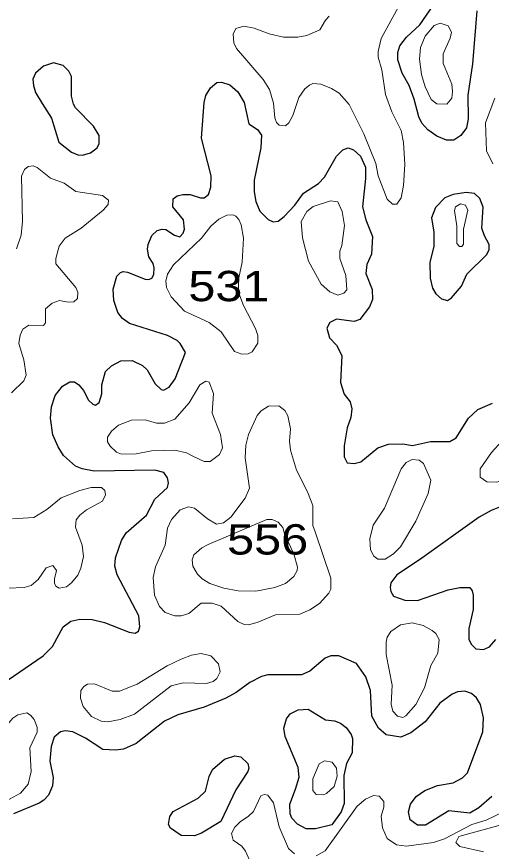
# Model space of a CAD drawing. Extents: x 577 to 602.9, y 7483.8 to 7511.6.
# Drawn here: x 594.867 to 596.121, y 7500.722 to 7502.926 of the extents above; entities that cross this region are included whole.
import ezdxf
from ezdxf.enums import TextEntityAlignment as Align

# ---------------------------------------------------------------- set-up
doc = ezdxf.new("R2010")
doc.units = 0
doc.header["$LTSCALE"] = 0.032
doc.layers.add('1', color=7, linetype='Continuous', lineweight=25)
doc.layers.add('2', color=7, linetype='Continuous', lineweight=13)
doc.layers.add('61', color=7, linetype='Continuous')

msp = doc.modelspace()

# ---------------------------------------------------------------- linework, layer by layer
at = {"layer": '1'}
for points in [[(596.0829, 7502.9419), (596.0718, 7502.8012), (596.059, 7502.7185), (596.0606, 7502.6565), (596.0559, 7502.6326), (596.0407, 7502.6127), (596.0225, 7502.6), (596.0026, 7502.6), (595.9779, 7502.6103), (595.9533, 7502.627), (595.9382, 7502.6445), (595.9302, 7502.6612), (595.9176, 7502.7082), (595.904, 7502.7439), (595.8857, 7502.7773), (595.8746, 7502.8123), (595.8746, 7502.8314), (595.8801, 7502.8489), (595.8976, 7502.8719), (595.9326, 7502.9046), (595.9676, 7502.9554)], [(595.2321, 7501.7285), (595.0722, 7501.7261), (595.0404, 7501.7325), (595.0229, 7501.7396), (594.9911, 7501.7674), (594.9768, 7501.7905), (594.9633, 7501.8223), (594.9569, 7501.8661), (594.9593, 7501.8955), (594.9688, 7501.9257), (594.9887, 7501.9503), (595.0078, 7501.9615), (595.0205, 7501.9615), (595.0317, 7501.9535), (595.0436, 7501.9392), (595.0571, 7501.9138), (595.0682, 7501.9026), (595.0754, 7501.9002), (595.0849, 7501.9074), (595.0921, 7501.9305), (595.0921, 7501.9543), (595.1024, 7501.9893), (595.1175, 7502.0044), (595.1422, 7502.0171), (595.1724, 7502.0179), (595.2002, 7502.0052), (595.2122, 7501.9933), (595.2336, 7501.9567), (595.2487, 7501.9416), (595.2551, 7501.94), (595.2702, 7501.948), (595.2861, 7501.9694), (595.3132, 7502.0394), (595.2996, 7502.0633), (595.2917, 7502.0712), (595.2662, 7502.0839), (595.1653, 7502.1157), (595.147, 7502.1293), (595.1342, 7502.1452), (595.1239, 7502.177), (595.1223, 7502.2064), (595.1319, 7502.2406), (595.1414, 7502.2509), (595.1486, 7502.2533), (595.1605, 7502.2517), (595.2066, 7502.2326), (595.2161, 7502.2318), (595.2249, 7502.2358), (595.2297, 7502.2454), (595.2305, 7502.2628), (595.2281, 7502.274), (595.2169, 7502.2923), (595.213, 7502.3121), (595.2146, 7502.3249), (595.2241, 7502.3479), (595.2384, 7502.3614), (595.2519, 7502.3654), (595.2615, 7502.3638), (595.2845, 7502.3495), (595.2988, 7502.3447), (595.3076, 7502.3543), (595.3108, 7502.3654), (595.3084, 7502.3893), (595.2798, 7502.4243), (595.2806, 7502.4449), (595.2917, 7502.4529), (595.306, 7502.4569), (595.3259, 7502.4561), (595.3529, 7502.4473), (595.3625, 7502.4473), (595.3744, 7502.4561), (595.3807, 7502.476), (595.3815, 7502.5062), (595.3561, 7502.6056), (595.3625, 7502.6994), (595.3672, 7502.7177), (595.3792, 7502.7384), (595.3959, 7502.7519), (595.4086, 7502.7527), (595.4308, 7502.7463), (595.4515, 7502.7272), (595.4682, 7502.6994), (595.4809, 7502.6429), (595.504, 7502.6278), (595.5143, 7502.6135), (595.5127, 7502.5793), (595.4945, 7502.4942), (595.4945, 7502.4632), (595.4992, 7502.4378), (595.5096, 7502.4123), (595.5318, 7502.3901), (595.5454, 7502.3845), (595.5581, 7502.3861), (595.574, 7502.398), (595.6026, 7502.4282), (595.6249, 7502.46), (595.6646, 7502.4855), (595.6805, 7502.5022), (595.7123, 7502.5579), (595.729, 7502.5746), (595.7433, 7502.5793)], [(595.7433, 7502.5793), (595.7577, 7502.5746), (595.776, 7502.5579), (595.7887, 7502.5284), (595.7887, 7502.499), (595.7815, 7502.4235), (595.7903, 7502.3893), (595.8078, 7502.3455), (595.8046, 7502.2986), (595.7927, 7502.2716), (595.7903, 7502.2477), (595.807, 7502.2056), (595.8078, 7502.1794), (595.7998, 7502.1595), (595.7736, 7502.1261), (595.7593, 7502.1213), (595.7123, 7502.1277), (595.6948, 7502.1181), (595.6869, 7502.1038), (595.694, 7502.0776), (595.7123, 7502.0585), (595.7267, 7502.0314), (595.7227, 7501.9599), (595.733, 7501.9297), (595.7481, 7501.909), (595.7529, 7501.8907), (595.7505, 7501.8676), (595.741, 7501.8406), (595.733, 7501.7929), (595.733, 7501.7635), (595.741, 7501.7476), (595.7593, 7501.746), (595.7767, 7501.7508), (595.8213, 7501.7873), (595.8499, 7501.7969), (595.8873, 7501.7985), (595.9135, 7501.7937), (595.9604, 7501.804), (596.0121, 7501.804), (596.0288, 7501.8144), (596.0614, 7501.8661), (596.0861, 7501.8891), (596.125, 7501.9058)], [(594.8281, 7501.1639), (594.937, 7501.2387), (594.9617, 7501.2633), (594.9903, 7501.315), (595.0102, 7501.3301), (595.0341, 7501.3349), (595.0667, 7501.3341), (595.0993, 7501.3261), (595.1645, 7501.3007), (595.1804, 7501.2983), (595.1891, 7501.3039), (595.1931, 7501.315), (595.1899, 7501.3436), (595.1327, 7501.4518), (595.1271, 7501.4748), (595.1287, 7501.4971), (595.1446, 7501.5432), (595.1565, 7501.5631), (595.2106, 7501.61), (595.2321, 7501.6521), (595.2662, 7501.6832), (595.2686, 7501.6951), (595.2662, 7501.7086), (595.2559, 7501.7221), (595.2321, 7501.7285)], [(596.1648, 7501.6394), (596.1211, 7501.6219), (596.0893, 7501.6044), (595.9318, 7501.4915), (595.8722, 7501.4526), (595.8563, 7501.4311), (595.8539, 7501.4192), (595.8563, 7501.408), (595.8634, 7501.3961), (595.8928, 7501.385), (595.9262, 7501.3842), (596.0073, 7501.4128), (596.0384, 7501.4192), (596.0646, 7501.4184), (596.071, 7501.4096), (596.0733, 7501.3985), (596.0733, 7501.3603), (596.0622, 7501.3102), (596.0622, 7501.2824), (596.0686, 7501.2689), (596.0805, 7501.2569)], [(596.0805, 7501.2569), (596.1004, 7501.2554), (596.1163, 7501.2617), (596.1338, 7501.2816)], [(596.1012, 7501.0749), (596.0932, 7501.1098), (596.0821, 7501.1273), (596.0694, 7501.1393), (596.0519, 7501.1448), (596.032, 7501.1432), (596.0177, 7501.1369), (595.9851, 7501.113), (595.9469, 7501.0645), (595.9087, 7501.0351), (595.8825, 7501.024), (595.8435, 7501.0295), (595.8237, 7501.047), (595.8054, 7501.0788), (595.8022, 7501.1464), (595.7903, 7501.183), (595.7648, 7501.218), (595.7187, 7501.2387), (595.6972, 7501.2387), (595.6821, 7501.2323), (595.6416, 7501.1981), (595.6201, 7501.1878), (595.531, 7501.1878), (595.5143, 7501.1838), (595.4833, 7501.1679), (595.4475, 7501.1416), (595.4197, 7501.1265), (595.3625, 7501.1027), (595.2933, 7501.0828), (595.2583, 7501.0661), (595.1828, 7501.0073), (595.1494, 7500.9922), (595.1287, 7500.989), (595.0953, 7500.9906), (595.0492, 7501.0208), (595.0158, 7501.0375), (594.9959, 7501.0399), (594.9832, 7501.0375), (594.9665, 7501.0232), (594.9585, 7500.9993), (594.9553, 7500.9603), (594.9641, 7500.9174), (594.9617, 7500.8951), (594.9514, 7500.8705), (594.9394, 7500.857), (594.9267, 7500.849), (594.8591, 7500.8212)], [(596.1226, 7500.8665), (596.0885, 7500.8371), (596.0646, 7500.8228), (596.0089, 7500.8291), (595.9477, 7500.791), (595.9262, 7500.791), (595.9072, 7500.8053), (595.9024, 7500.8268), (595.908, 7500.8466), (595.9231, 7500.8673), (595.9461, 7500.8824), (595.9795, 7500.8959), (596.0209, 7500.9031), (596.0455, 7500.9158), (596.0582, 7500.9293), (596.0988, 7501.0375), (596.1012, 7501.0749)]]:
    msp.add_lwpolyline(points, dxfattribs=at)
for points in [[(594.9346, 7502.6971), (594.9593, 7502.658), (594.9784, 7502.5944), (595.0118, 7502.5682), (595.0285, 7502.561), (595.0412, 7502.5602), (595.0627, 7502.5666), (595.0802, 7502.5801), (595.0857, 7502.5913), (595.0849, 7502.6127), (595.0706, 7502.6366), (595.0229, 7502.6851), (595.0174, 7502.6946), (595.0118, 7502.7161), (595.0118, 7502.7678), (595.0054, 7502.7821), (594.9903, 7502.7972), (594.9649, 7502.8044), (594.9386, 7502.7956), (594.9172, 7502.7773), (594.91, 7502.7614), (594.9116, 7502.7447), (594.9172, 7502.7256)], [(596.1034, 7502.3475), (596.0964, 7502.3678), (596.0996, 7502.4227), (596.0908, 7502.4457), (596.0773, 7502.4593), (596.0551, 7502.4616), (596.0209, 7502.4569), (595.9986, 7502.4473), (595.974, 7502.4219), (595.9636, 7502.3948), (595.9692, 7502.3567), (595.9692, 7502.3201), (595.9588, 7502.2772), (595.9596, 7502.2358), (595.966, 7502.2096), (595.9747, 7502.1945), (595.9899, 7502.1809), (596.0058, 7502.177), (596.0161, 7502.1833), (596.0423, 7502.2143), (596.0566, 7502.2461), (596.1099, 7502.2978), (596.1155, 7502.3113), (596.1155, 7502.3249)], [(595.6039, 7500.8864), (595.6137, 7500.9182), (595.6113, 7500.9436), (595.5764, 7501.0256), (595.5732, 7501.047), (595.5803, 7501.0717), (595.5899, 7501.0852), (595.6113, 7501.0955), (595.6376, 7501.0971), (595.6837, 7501.0693), (595.7068, 7501.0669), (595.7227, 7501.0605), (595.7378, 7501.0494), (595.7513, 7501.0303), (595.7545, 7501.02), (595.7537, 7500.9826), (595.7386, 7500.954), (595.7322, 7500.9222), (595.733, 7500.8482), (595.7251, 7500.8268), (595.7004, 7500.7918), (595.6567, 7500.7814), (595.632, 7500.7814), (595.609, 7500.7942), (595.5947, 7500.8093), (595.5899, 7500.8212), (595.5891, 7500.8466)], [(595.3661, 7500.8814), (595.376, 7500.9198), (595.3847, 7500.9381), (595.4165, 7500.9659), (595.4436, 7500.9747), (595.4595, 7500.9715), (595.4778, 7500.954), (595.4809, 7500.9413), (595.4778, 7500.9325), (595.4467, 7500.8848), (595.407, 7500.8013), (595.3561, 7500.7703), (595.337, 7500.7631), (595.302, 7500.7639), (595.2734, 7500.783), (595.2686, 7500.7926), (595.2718, 7500.814), (595.2806, 7500.8276), (595.3466, 7500.8625)]]:
    msp.add_lwpolyline(points, close=True, dxfattribs=at)
at = {"layer": '2'}
for points in [[(595.5493, 7502.6588), (595.5541, 7502.6469), (595.5613, 7502.6398), (595.5772, 7502.6374), (595.5867, 7502.6453), (595.597, 7502.6652), (595.6129, 7502.7129), (595.6288, 7502.7352), (595.6408, 7502.7455), (595.6495, 7502.7495), (595.671, 7502.7479), (595.6988, 7502.7368), (595.7195, 7502.724), (595.7457, 7502.6938), (595.7847, 7502.6167), (595.8165, 7502.538), (595.8229, 7502.5054), (595.8459, 7502.4441), (595.8602, 7502.4306), (595.8714, 7502.4314), (595.8833, 7502.4481), (595.8897, 7502.4799), (595.8928, 7502.5356), (595.8897, 7502.5936), (595.8833, 7502.6254), (595.8586, 7502.6747), (595.842, 7502.7209), (595.8324, 7502.7853), (595.8229, 7502.8187), (595.8229, 7502.8338), (595.8308, 7502.868), (595.8761, 7502.9523)], [(595.6933, 7502.9276), (595.6829, 7502.9165), (595.6686, 7502.891), (595.6344, 7502.8767), (595.6098, 7502.8719), (595.5724, 7502.8719), (595.5342, 7502.8807), (595.4945, 7502.8958), (595.4674, 7502.9006), (595.4467, 7502.895), (595.4396, 7502.8799), (595.4412, 7502.8568), (595.4483, 7502.8417), (595.5183, 7502.7598), (595.535, 7502.7336), (595.5461, 7502.6978), (595.5493, 7502.6588)], [(596.1306, 7502.7113), (596.1059, 7502.6461), (596.1091, 7502.5714), (596.1258, 7502.5372)], [(594.8535, 7501.9328), (594.8861, 7501.9647), (594.8925, 7501.9798), (594.8861, 7502.0195), (594.8734, 7502.0633), (594.8766, 7502.0847), (594.8838, 7502.1006), (594.8997, 7502.1118), (594.9386, 7502.1102), (594.9434, 7502.1173), (594.9434, 7502.1547), (594.9609, 7502.1698), (594.9808, 7502.177), (595.003, 7502.1722), (595.0181, 7502.173), (595.0277, 7502.1817), (595.0293, 7502.1984), (595.0237, 7502.2112), (594.9712, 7502.2732), (594.9704, 7502.2875), (594.98, 7502.3201), (594.9959, 7502.3416), (595.038, 7502.3678), (595.0961, 7502.4155), (595.1088, 7502.4298), (595.1104, 7502.4418), (595.0937, 7502.4537), (595.0237, 7502.464), (594.9927, 7502.4863), (594.9569, 7502.4998), (594.9219, 7502.5276), (594.9108, 7502.5324), (594.8981, 7502.5308), (594.8877, 7502.5229), (594.8798, 7502.5046), (594.883, 7502.3853), (594.879, 7502.3495), (594.8671, 7502.3129)], [(594.844, 7501.4168), (594.8869, 7501.4184), (594.906, 7501.4239), (594.9243, 7501.4398), (594.945, 7501.4708), (594.9625, 7501.4772), (594.9728, 7501.4637), (594.9673, 7501.4414), (594.9673, 7501.4303), (594.9712, 7501.4223), (594.98, 7501.4168), (594.9991, 7501.4208), (595.0126, 7501.4311), (595.0285, 7501.451), (595.0372, 7501.4701), (595.0436, 7501.5003), (595.0404, 7501.5305), (595.0229, 7501.5782), (595.0245, 7501.5973), (595.0341, 7501.61), (595.0515, 7501.6235), (595.0937, 7501.6466), (595.1024, 7501.6633), (595.1001, 7501.6752), (595.0913, 7501.6824), (595.0643, 7501.6824), (595.0341, 7501.6752), (594.9848, 7501.6553), (594.9466, 7501.6251)], [(594.9466, 7501.6251), (594.9124, 7501.6036), (594.8559, 7501.6005)], [(596.1004, 7500.721), (596.0384, 7500.7345), (596.028, 7500.7456), (596.0352, 7500.7616), (596.1409, 7500.7902), (596.1918, 7500.7981), (596.2626, 7500.8212), (596.3032, 7500.822), (596.3183, 7500.8276), (596.3525, 7500.8498), (596.3747, 7500.857), (596.3986, 7500.8586), (596.4224, 7500.8522), (596.4415, 7500.8522), (596.4733, 7500.8721), (596.4956, 7500.88), (596.529, 7500.8792), (596.5751, 7500.8522), (596.5966, 7500.8482), (596.6085, 7500.8506), (596.6204, 7500.8609)], [(595.601, 7500.7154), (595.5859, 7500.7297), (595.5605, 7500.787), (595.5461, 7500.8506), (595.531, 7500.8705), (595.5215, 7500.8721), (595.5127, 7500.8689), (595.4929, 7500.8276), (595.4794, 7500.814), (595.4587, 7500.8013), (595.4436, 7500.7862), (595.4348, 7500.7695), (595.4396, 7500.7512), (595.4619, 7500.7361), (595.4722, 7500.7226), (595.4873, 7500.6892)], [(596.1553, 7500.8276), (596.1075, 7500.8045), (596.0702, 7500.7926), (595.9978, 7500.7552), (595.9684, 7500.7456), (595.8976, 7500.7361), (595.8706, 7500.7393), (595.8467, 7500.756), (595.834, 7500.7838), (595.83, 7500.8148), (595.8372, 7500.8387), (595.8372, 7500.8538), (595.8253, 7500.8681), (595.8101, 7500.8697), (595.7887, 7500.8602), (595.7672, 7500.8411), (595.6821, 7500.7234), (595.6591, 7500.7099)]]:
    msp.add_lwpolyline(points, dxfattribs=at)
for points in [[(595.9994, 7502.79), (596.0169, 7502.7479), (596.0193, 7502.7288), (596.0169, 7502.7113), (596.0042, 7502.6946), (595.9771, 7502.6962), (595.9628, 7502.7073), (595.9469, 7502.7407), (595.9374, 7502.7733), (595.9318, 7502.8139), (595.9342, 7502.8449), (595.9469, 7502.8743), (595.9708, 7502.903), (595.9867, 7502.9093), (596.0073, 7502.9022), (596.0161, 7502.8847), (596.0129, 7502.8696), (595.9946, 7502.8282), (595.9946, 7502.8028)], [(595.7267, 7502.3217), (595.7211, 7502.3066), (595.7211, 7502.2875), (595.737, 7502.2422), (595.7394, 7502.2048), (595.7322, 7502.196), (595.7155, 7502.1905), (595.6948, 7502.1992), (595.6718, 7502.2199), (595.6384, 7502.2803), (595.6225, 7502.3424), (595.6193, 7502.3853), (595.6336, 7502.4115), (595.6511, 7502.4251), (595.6964, 7502.4402), (595.7155, 7502.437), (595.7274, 7502.4115), (595.7338, 7502.375)], [(596.0304, 7502.3726), (596.0304, 7502.3273), (596.0376, 7502.3193), (596.0439, 7502.3193), (596.0479, 7502.3257), (596.0479, 7502.3654), (596.0598, 7502.4155), (596.0535, 7502.4282), (596.0399, 7502.4322), (596.0272, 7502.4243), (596.024, 7502.4139)], [(595.4666, 7502.1634), (595.4539, 7502.196), (595.4531, 7502.2159), (595.4539, 7502.2366), (595.4634, 7502.278), (595.4666, 7502.3416), (595.4603, 7502.3766), (595.4547, 7502.3901), (595.446, 7502.3996), (595.4396, 7502.4028), (595.4229, 7502.402), (595.4014, 7502.3917), (595.3807, 7502.3726), (595.3553, 7502.3408), (595.2821, 7502.2708), (595.2662, 7502.2461), (595.2615, 7502.2279), (595.2631, 7502.2112), (595.2758, 7502.1865), (595.3108, 7502.1483), (595.376, 7502.1181), (595.4078, 7502.0935), (595.4428, 7502.0418), (595.4627, 7502.0346), (595.4786, 7502.0354), (595.4897, 7502.041), (595.5048, 7502.064), (595.5048, 7502.0839), (595.4984, 7502.103)], [(595.3346, 7501.7651), (595.3625, 7501.7515), (595.3784, 7501.7515), (595.403, 7501.7698), (595.411, 7501.7873), (595.4062, 7501.8231), (595.3839, 7501.8788), (595.3871, 7501.9313), (595.376, 7501.9607), (595.3672, 7501.9639), (595.3513, 7501.9535), (595.3227, 7501.9066), (595.2853, 7501.8629), (595.2575, 7501.8525), (595.2368, 7501.8525), (595.2066, 7501.8613), (595.1708, 7501.8605), (595.1366, 7501.8478), (595.1175, 7501.8319), (595.1072, 7501.816), (595.1072, 7501.8032), (595.1144, 7501.7921), (595.1311, 7501.7762), (595.1446, 7501.7706), (595.1828, 7501.7714), (595.2233, 7501.7794), (595.2853, 7501.781), (595.3163, 7501.7746)], [(595.6559, 7501.5655), (595.6495, 7501.5822), (595.6495, 7501.6355), (595.636, 7501.6712), (595.6066, 7501.7285), (595.5907, 7501.7818), (595.5883, 7501.8056), (595.5907, 7501.8374), (595.5835, 7501.8724), (595.5756, 7501.8859), (595.5597, 7501.8987), (595.5326, 7501.8979), (595.5135, 7501.8851), (595.5032, 7501.8732), (595.4801, 7501.8231), (595.473, 7501.7945), (595.4714, 7501.7611), (595.4825, 7501.6808), (595.4714, 7501.6545), (595.4332, 7501.6044), (595.4141, 7501.5893), (595.3951, 7501.5861), (595.3712, 7501.5997), (595.337, 7501.6283), (595.3211, 7501.6315), (595.2996, 7501.6235), (595.2766, 7501.5981), (595.2662, 7501.5758), (595.2599, 7501.5305), (595.2344, 7501.4732), (595.2281, 7501.4454), (595.2313, 7501.3985), (595.2448, 7501.3683), (595.2599, 7501.3532), (595.2853, 7501.3436), (595.302, 7501.3436), (595.3219, 7501.35), (595.3545, 7501.377), (595.3839, 7501.3778), (595.4078, 7501.3691), (595.4515, 7501.3293), (595.4682, 7501.3214), (595.4794, 7501.3206), (595.5024, 7501.3261), (595.5509, 7501.3468), (595.6153, 7501.3484), (595.6416, 7501.3595), (595.6678, 7501.3762), (595.6925, 7501.4041), (595.6972, 7501.4144), (595.6972, 7501.443)], [(596.2507, 7501.8008), (596.257, 7501.7881), (596.2586, 7501.7738), (596.2507, 7501.7579), (596.2332, 7501.7396), (596.2077, 7501.7245), (596.1362, 7501.6967), (596.1099, 7501.6975), (596.0924, 7501.7102), (596.0916, 7501.7325), (596.1219, 7501.7754), (596.1489, 7501.8048), (596.1799, 7501.8223), (596.2157, 7501.8271), (596.2372, 7501.816)], [(595.8006, 7501.5472), (595.8022, 7501.5186), (595.8109, 7501.5019), (595.8213, 7501.4939), (595.8412, 7501.4939), (595.8634, 7501.5074), (595.8817, 7501.5265), (595.9223, 7501.5941), (595.9549, 7501.6673), (595.9612, 7501.7022), (595.9421, 7501.746), (595.931, 7501.7547), (595.9127, 7501.7571), (595.8968, 7501.7492), (595.8833, 7501.7317), (595.8388, 7501.6283), (595.8093, 7501.583)], [(595.609, 7501.4724), (595.6082, 7501.4637), (595.5994, 7501.4478), (595.578, 7501.4295), (595.5493, 7501.4184), (595.4992, 7501.4088), (595.4523, 7501.4104), (595.4149, 7501.4168), (595.3776, 7501.4295), (595.3577, 7501.4414), (595.345, 7501.4541), (595.333, 7501.4748), (595.3307, 7501.4915), (595.3354, 7501.505), (595.3569, 7501.5233), (595.3736, 7501.5321), (595.5279, 7501.5981), (595.5422, 7501.5981), (595.5581, 7501.5909), (595.5708, 7501.5774), (595.5756, 7501.5575), (595.6, 7501.5079)], [(595.9223, 7501.1098), (595.896, 7501.0796), (595.8873, 7501.0756), (595.8738, 7501.0788), (595.861, 7501.0923), (595.8571, 7501.1106), (595.8594, 7501.1607), (595.8435, 7501.2418), (595.8435, 7501.2744), (595.8467, 7501.2872), (595.8563, 7501.3023), (595.8817, 7501.3198), (595.9127, 7501.3253), (595.9413, 7501.3182), (595.9652, 7501.3055), (595.9747, 7501.2975), (595.9835, 7501.2816), (595.9803, 7501.245), (595.9612, 7501.2124), (595.9453, 7501.1536)], [(595.3959, 7501.1782), (595.3863, 7501.1703), (595.3688, 7501.1655), (595.3076, 7501.1671), (595.2758, 7501.1591), (595.1788, 7501.0844), (595.1406, 7501.0701), (595.108, 7501.0637), (595.0905, 7501.0661), (595.0651, 7501.078), (595.0428, 7501.1043), (595.0356, 7501.1265), (595.0372, 7501.1472), (595.0444, 7501.1575), (595.0547, 7501.1631), (595.073, 7501.1647), (595.1199, 7501.1448), (595.139, 7501.1448), (595.1859, 7501.1639), (595.2647, 7501.2116), (595.302, 7501.2299), (595.3291, 7501.2402), (595.3545, 7501.2442), (595.38, 7501.2387), (595.4006, 7501.2172), (595.4046, 7501.1965)], [(594.8106, 7500.9945), (594.7915, 7500.9508), (594.7947, 7500.8959), (594.7971, 7500.8816), (594.805, 7500.8657), (594.8146, 7500.8586), (594.8329, 7500.8562), (594.848, 7500.8602), (594.8774, 7500.8761), (594.8973, 7500.8999), (594.9052, 7500.9325), (594.9021, 7500.9953), (594.9211, 7501.0367), (594.9219, 7501.0502), (594.914, 7501.0701), (594.9036, 7501.082), (594.8941, 7501.0876), (594.8702, 7501.0828), (594.8575, 7501.0741), (594.8353, 7501.0486), (594.8225, 7501.0263)], [(595.7139, 7500.9206), (595.706, 7500.8936), (595.6861, 7500.8745), (595.6781, 7500.8713), (595.6591, 7500.8721), (595.6495, 7500.8832), (595.6495, 7500.9134), (595.667, 7500.9532), (595.6805, 7500.9611), (595.7012, 7500.958), (595.7123, 7500.9413)]]:
    msp.add_lwpolyline(points, close=True, dxfattribs=at)

# ---------------------------------------------------------------- texts
at = {"layer": '61', "width": 1.2}
for s, p in [('531', (595.428, 7502.1748)), ('556', (595.5304, 7501.5058))]:
    msp.add_text(s, height=0.08, dxfattribs=at).set_placement(p, align=Align.CENTER)

doc.saveas('drawing.dxf')
